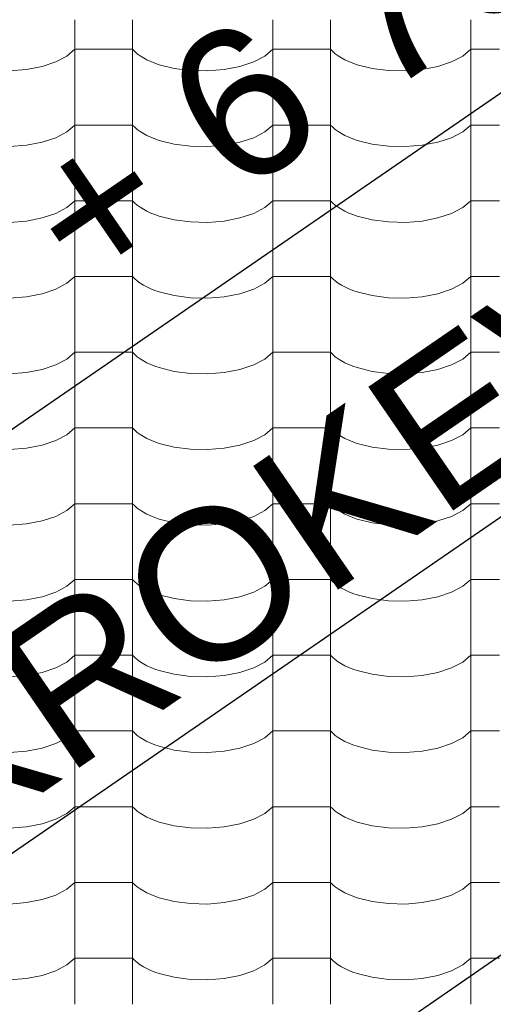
# Model space of a CAD drawing. Header units: millimetres. Extents: x -36478 to 31050, y -14815 to 11827.
# Tile 476 of 656: x -7538 to -7143, y 9292 to 10113. Entities that reach past the tile are written whole.
import ezdxf

# ---------------------------------------------------------------- set-up
doc = ezdxf.new("R2010")
doc.units = ezdxf.units.MM
doc.header["$MEASUREMENT"] = 0
doc.layers.add('Nové_Kóty - SP', color=7, linetype='Continuous')
doc.layers.add('Nové_Výplně - Povrchové', color=7, linetype='Continuous')
doc.styles.add('GENEROVANÝ_STYL_2', font='txt')
doc.dimstyles.new('GENEROVANÝ_STYL__1', dxfattribs={"dimtxt": 125, "dimasz": 190, "dimexe": 0.18, "dimexo": 300, "dimgap": 0, "dimtad": 1, "dimdec": 0, "dimzin": 0, "dimdsep": 46, "dimtxsty": 'GENEROVANÝ_STYL_2', "dimblk": 'ARROWHEAD_6', "dimblk1": 'ARROWHEAD_6', "dimblk2": 'ARROWHEAD_6', "dimcen": 0.09, "dimclrd": 1, "dimclre": 1, "dimclrt": 1, "dimazin": 0, "dimtfac": 1, "dimtdec": 4, "dimtmove": 0, "dimatfit": 3, "dimfxl": 1, "dimtolj": 1, "dimtzin": 0, "dimarcsym": 0})
doc.dimstyles.new('GENEROVANÝ_STYL__2', dxfattribs={"dimtxt": 125, "dimasz": 190, "dimexe": 0.18, "dimexo": 300, "dimgap": 0, "dimtad": 1, "dimdec": 0, "dimzin": 0, "dimdsep": 46, "dimtxsty": 'GENEROVANÝ_STYL_2', "dimblk": 'ARROWHEAD_6', "dimblk1": 'ARROWHEAD_6', "dimblk2": 'ARROWHEAD_6', "dimcen": 0.09, "dimclrd": 1, "dimclre": 1, "dimclrt": 1, "dimazin": 0, "dimtfac": 1, "dimtdec": 4, "dimtmove": 2, "dimatfit": 3, "dimfxl": 1, "dimtolj": 1, "dimtzin": 0, "dimarcsym": 0})

# ---------------------------------------------------------------- blocks, each defined once
blk = doc.blocks.new('*X13')
at = {"layer": 'Nové_Výplně - Povrchové', "color": 21, "linetype": 'Continuous', "lineweight": 20, "true_color": 0xffaaaa}
for p, q in [((-7491.72, 10112.65), (-7491.72, 10049.77)), ((-7443.69, 10112.65), (-7443.69, 10049.77)), ((-7326.72, 10112.65), (-7326.72, 10049.77)), ((-7278.69, 10112.65), (-7278.69, 10049.77)), ((-7161.72, 10112.65), (-7161.72, 10049.77)), ((-7507.7, 10077.56), (-7498.39, 10082.43)), ((-7498.39, 10082.43), (-7491.72, 10088.12)), ((-7467.71, 10088.12), (-7491.72, 10088.12)), ((-7443.69, 10088.12), (-7467.71, 10088.12)), ((-7443.69, 10088.12), (-7441.86, 10086.22)), ((-7441.86, 10086.22), (-7439.74, 10084.39)), ((-7439.74, 10084.39), (-7437.34, 10082.64)), ((-7437.34, 10082.64), (-7434.65, 10080.97)), ((-7342.7, 10077.56), (-7333.39, 10082.43)), ((-7333.39, 10082.43), (-7326.72, 10088.12)), ((-7302.71, 10088.12), (-7326.72, 10088.12)), ((-7278.69, 10088.12), (-7302.71, 10088.12)), ((-7278.69, 10088.12), (-7276.86, 10086.22)), ((-7276.86, 10086.22), (-7274.74, 10084.39)), ((-7274.74, 10084.39), (-7272.34, 10082.64)), ((-7272.34, 10082.64), (-7269.65, 10080.97)), ((-7177.7, 10077.56), (-7168.39, 10082.43)), ((-7168.39, 10082.43), (-7161.72, 10088.12)), ((-7137.71, 10088.12), (-7161.72, 10088.12)), ((-7519.18, 10073.77), (-7507.7, 10077.56)), ((-7434.65, 10080.97), (-7431.71, 10079.39)), ((-7431.71, 10079.39), (-7428.53, 10077.91)), ((-7428.53, 10077.91), (-7425.12, 10076.54)), ((-7425.12, 10076.54), (-7421.5, 10075.29)), ((-7421.5, 10075.29), (-7409.05, 10072.19)), ((-7354.18, 10073.77), (-7342.7, 10077.56)), ((-7269.65, 10080.97), (-7266.71, 10079.39)), ((-7266.71, 10079.39), (-7263.53, 10077.91)), ((-7263.53, 10077.91), (-7260.12, 10076.54)), ((-7260.12, 10076.54), (-7256.5, 10075.29)), ((-7256.5, 10075.29), (-7244.05, 10072.19)), ((-7189.18, 10073.77), (-7177.7, 10077.56)), ((-7546.21, 10070.11), (-7532.24, 10071.24)), ((-7532.24, 10071.24), (-7519.18, 10073.77)), ((-7409.05, 10072.19), (-7395.39, 10070.43)), ((-7395.39, 10070.43), (-7381.21, 10070.11)), ((-7381.21, 10070.11), (-7367.24, 10071.24)), ((-7367.24, 10071.24), (-7354.18, 10073.77)), ((-7244.05, 10072.19), (-7230.39, 10070.43)), ((-7230.39, 10070.43), (-7216.21, 10070.11)), ((-7216.21, 10070.11), (-7202.24, 10071.24)), ((-7202.24, 10071.24), (-7189.18, 10073.77)), ((-7491.72, 10049.55), (-7491.72, 9986.67)), ((-7443.69, 10049.55), (-7443.69, 9986.67)), ((-7326.72, 10049.55), (-7326.72, 9986.67)), ((-7278.69, 10049.55), (-7278.69, 9986.67)), ((-7161.72, 10049.55), (-7161.72, 9986.67)), ((-7498.39, 10019.32), (-7491.72, 10025.01)), ((-7467.71, 10025.01), (-7491.72, 10025.01)), ((-7443.69, 10025.01), (-7467.71, 10025.01)), ((-7443.69, 10025.01), (-7441.86, 10023.12)), ((-7333.39, 10019.32), (-7326.72, 10025.01)), ((-7302.71, 10025.01), (-7326.72, 10025.01)), ((-7278.69, 10025.01), (-7302.71, 10025.01)), ((-7278.69, 10025.01), (-7276.86, 10023.12)), ((-7168.39, 10019.32), (-7161.72, 10025.01)), ((-7137.71, 10025.01), (-7161.72, 10025.01)), ((-7507.7, 10014.46), (-7498.39, 10019.32)), ((-7441.86, 10023.12), (-7439.74, 10021.29)), ((-7439.74, 10021.29), (-7437.34, 10019.53)), ((-7437.34, 10019.53), (-7434.65, 10017.86)), ((-7434.65, 10017.86), (-7431.71, 10016.28)), ((-7342.7, 10014.46), (-7333.39, 10019.32)), ((-7276.86, 10023.12), (-7274.74, 10021.29)), ((-7274.74, 10021.29), (-7272.34, 10019.53)), ((-7272.34, 10019.53), (-7269.65, 10017.86)), ((-7269.65, 10017.86), (-7266.71, 10016.28)), ((-7177.7, 10014.46), (-7168.39, 10019.32)), ((-7532.24, 10008.14), (-7519.18, 10010.67)), ((-7519.18, 10010.67), (-7507.7, 10014.46)), ((-7431.71, 10016.28), (-7428.53, 10014.81)), ((-7428.53, 10014.81), (-7425.12, 10013.44)), ((-7425.12, 10013.44), (-7421.5, 10012.18)), ((-7421.5, 10012.18), (-7409.05, 10009.08)), ((-7409.05, 10009.08), (-7395.39, 10007.32)), ((-7367.24, 10008.14), (-7354.18, 10010.67)), ((-7354.18, 10010.67), (-7342.7, 10014.46)), ((-7266.71, 10016.28), (-7263.53, 10014.81)), ((-7263.53, 10014.81), (-7260.12, 10013.44)), ((-7260.12, 10013.44), (-7256.5, 10012.18)), ((-7256.5, 10012.18), (-7244.05, 10009.08)), ((-7244.05, 10009.08), (-7230.39, 10007.32)), ((-7202.24, 10008.14), (-7189.18, 10010.67)), ((-7189.18, 10010.67), (-7177.7, 10014.46)), ((-7546.21, 10007.01), (-7532.24, 10008.14)), ((-7395.39, 10007.32), (-7381.21, 10007.01)), ((-7381.21, 10007.01), (-7367.24, 10008.14)), ((-7230.39, 10007.32), (-7216.21, 10007.01)), ((-7216.21, 10007.01), (-7202.24, 10008.14)), ((-7491.72, 9986.44), (-7491.72, 9923.56)), ((-7443.69, 9986.44), (-7443.69, 9923.56)), ((-7326.72, 9986.44), (-7326.72, 9923.56)), ((-7278.69, 9986.44), (-7278.69, 9923.56)), ((-7161.72, 9986.44), (-7161.72, 9923.56)), ((-7498.39, 9956.22), (-7491.72, 9961.91)), ((-7467.71, 9961.91), (-7491.72, 9961.91)), ((-7443.69, 9961.91), (-7467.71, 9961.91)), ((-7443.69, 9961.91), (-7441.86, 9960.01)), ((-7441.86, 9960.01), (-7439.74, 9958.19)), ((-7333.39, 9956.22), (-7326.72, 9961.91)), ((-7302.71, 9961.91), (-7326.72, 9961.91)), ((-7278.69, 9961.91), (-7302.71, 9961.91)), ((-7278.69, 9961.91), (-7276.86, 9960.01)), ((-7276.86, 9960.01), (-7274.74, 9958.19)), ((-7168.39, 9956.22), (-7161.72, 9961.91)), ((-7137.71, 9961.91), (-7161.72, 9961.91)), ((-7519.18, 9947.56), (-7507.7, 9951.35)), ((-7507.7, 9951.35), (-7498.39, 9956.22)), ((-7439.74, 9958.19), (-7437.34, 9956.43)), ((-7437.34, 9956.43), (-7434.65, 9954.76)), ((-7434.65, 9954.76), (-7431.71, 9953.18)), ((-7431.71, 9953.18), (-7428.53, 9951.7)), ((-7428.53, 9951.7), (-7425.12, 9950.33)), ((-7354.18, 9947.56), (-7342.7, 9951.35)), ((-7342.7, 9951.35), (-7333.39, 9956.22)), ((-7274.74, 9958.19), (-7272.34, 9956.43)), ((-7272.34, 9956.43), (-7269.65, 9954.76)), ((-7269.65, 9954.76), (-7266.71, 9953.18)), ((-7266.71, 9953.18), (-7263.53, 9951.7)), ((-7263.53, 9951.7), (-7260.12, 9950.33)), ((-7189.18, 9947.56), (-7177.7, 9951.35)), ((-7177.7, 9951.35), (-7168.39, 9956.22)), ((-7546.21, 9943.9), (-7532.24, 9945.03)), ((-7532.24, 9945.03), (-7519.18, 9947.56)), ((-7425.12, 9950.33), (-7421.5, 9949.08)), ((-7421.5, 9949.08), (-7409.05, 9945.98)), ((-7409.05, 9945.98), (-7395.39, 9944.22)), ((-7395.39, 9944.22), (-7381.21, 9943.9)), ((-7381.21, 9943.9), (-7367.24, 9945.03)), ((-7367.24, 9945.03), (-7354.18, 9947.56)), ((-7260.12, 9950.33), (-7256.5, 9949.08)), ((-7256.5, 9949.08), (-7244.05, 9945.98)), ((-7244.05, 9945.98), (-7230.39, 9944.22)), ((-7230.39, 9944.22), (-7216.21, 9943.9)), ((-7216.21, 9943.9), (-7202.24, 9945.03)), ((-7202.24, 9945.03), (-7189.18, 9947.56)), ((-7491.72, 9923.34), (-7491.72, 9860.46)), ((-7443.69, 9923.34), (-7443.69, 9860.46)), ((-7326.72, 9923.34), (-7326.72, 9860.46)), ((-7278.69, 9923.34), (-7278.69, 9860.46)), ((-7161.72, 9923.34), (-7161.72, 9860.46)), ((-7498.39, 9893.12), (-7491.72, 9898.8)), ((-7467.71, 9898.8), (-7491.72, 9898.8)), ((-7443.69, 9898.8), (-7467.71, 9898.8)), ((-7443.69, 9898.8), (-7441.86, 9896.91)), ((-7441.86, 9896.91), (-7439.74, 9895.08)), ((-7439.74, 9895.08), (-7437.34, 9893.33)), ((-7333.39, 9893.12), (-7326.72, 9898.8)), ((-7302.71, 9898.8), (-7326.72, 9898.8)), ((-7278.69, 9898.8), (-7302.71, 9898.8)), ((-7278.69, 9898.8), (-7276.86, 9896.91)), ((-7276.86, 9896.91), (-7274.74, 9895.08)), ((-7274.74, 9895.08), (-7272.34, 9893.33)), ((-7168.39, 9893.12), (-7161.72, 9898.8)), ((-7137.71, 9898.8), (-7161.72, 9898.8)), ((-7519.18, 9884.46), (-7507.7, 9888.25)), ((-7507.7, 9888.25), (-7498.39, 9893.12)), ((-7437.34, 9893.33), (-7434.65, 9891.65)), ((-7434.65, 9891.65), (-7431.71, 9890.07)), ((-7431.71, 9890.07), (-7428.53, 9888.6)), ((-7428.53, 9888.6), (-7425.12, 9887.23)), ((-7425.12, 9887.23), (-7421.5, 9885.97)), ((-7421.5, 9885.97), (-7409.05, 9882.87)), ((-7354.18, 9884.46), (-7342.7, 9888.25)), ((-7342.7, 9888.25), (-7333.39, 9893.12)), ((-7272.34, 9893.33), (-7269.65, 9891.65)), ((-7269.65, 9891.65), (-7266.71, 9890.07)), ((-7266.71, 9890.07), (-7263.53, 9888.6)), ((-7263.53, 9888.6), (-7260.12, 9887.23)), ((-7260.12, 9887.23), (-7256.5, 9885.97)), ((-7256.5, 9885.97), (-7244.05, 9882.87)), ((-7189.18, 9884.46), (-7177.7, 9888.25)), ((-7177.7, 9888.25), (-7168.39, 9893.12)), ((-7546.21, 9880.8), (-7532.24, 9881.93)), ((-7532.24, 9881.93), (-7519.18, 9884.46)), ((-7409.05, 9882.87), (-7395.39, 9881.12)), ((-7395.39, 9881.12), (-7381.21, 9880.8)), ((-7381.21, 9880.8), (-7367.24, 9881.93)), ((-7367.24, 9881.93), (-7354.18, 9884.46)), ((-7244.05, 9882.87), (-7230.39, 9881.12)), ((-7230.39, 9881.12), (-7216.21, 9880.8)), ((-7216.21, 9880.8), (-7202.24, 9881.93)), ((-7202.24, 9881.93), (-7189.18, 9884.46)), ((-7491.72, 9860.23), (-7491.72, 9797.35)), ((-7443.69, 9860.23), (-7443.69, 9797.35)), ((-7326.72, 9860.23), (-7326.72, 9797.35)), ((-7278.69, 9860.23), (-7278.69, 9797.35)), ((-7161.72, 9860.23), (-7161.72, 9797.35)), ((-7507.7, 9825.14), (-7498.39, 9830.01)), ((-7498.39, 9830.01), (-7491.72, 9835.7)), ((-7467.71, 9835.7), (-7491.72, 9835.7)), ((-7443.69, 9835.7), (-7467.71, 9835.7)), ((-7443.69, 9835.7), (-7441.86, 9833.81)), ((-7441.86, 9833.81), (-7439.74, 9831.98)), ((-7439.74, 9831.98), (-7437.34, 9830.22)), ((-7437.34, 9830.22), (-7434.65, 9828.55)), ((-7434.65, 9828.55), (-7431.71, 9826.97)), ((-7342.7, 9825.14), (-7333.39, 9830.01)), ((-7333.39, 9830.01), (-7326.72, 9835.7)), ((-7302.71, 9835.7), (-7326.72, 9835.7)), ((-7278.69, 9835.7), (-7302.71, 9835.7)), ((-7278.69, 9835.7), (-7276.86, 9833.81)), ((-7276.86, 9833.81), (-7274.74, 9831.98)), ((-7274.74, 9831.98), (-7272.34, 9830.22)), ((-7272.34, 9830.22), (-7269.65, 9828.55)), ((-7269.65, 9828.55), (-7266.71, 9826.97)), ((-7177.7, 9825.14), (-7168.39, 9830.01)), ((-7168.39, 9830.01), (-7161.72, 9835.7)), ((-7137.71, 9835.7), (-7161.72, 9835.7)), ((-7532.24, 9818.82), (-7519.18, 9821.35)), ((-7519.18, 9821.35), (-7507.7, 9825.14)), ((-7431.71, 9826.97), (-7428.53, 9825.49)), ((-7428.53, 9825.49), (-7425.12, 9824.12)), ((-7425.12, 9824.12), (-7421.5, 9822.87)), ((-7421.5, 9822.87), (-7409.05, 9819.77)), ((-7409.05, 9819.77), (-7395.39, 9818.01)), ((-7367.24, 9818.82), (-7354.18, 9821.35)), ((-7354.18, 9821.35), (-7342.7, 9825.14)), ((-7266.71, 9826.97), (-7263.53, 9825.49)), ((-7263.53, 9825.49), (-7260.12, 9824.12)), ((-7260.12, 9824.12), (-7256.5, 9822.87)), ((-7256.5, 9822.87), (-7244.05, 9819.77)), ((-7244.05, 9819.77), (-7230.39, 9818.01)), ((-7202.24, 9818.82), (-7189.18, 9821.35)), ((-7189.18, 9821.35), (-7177.7, 9825.14)), ((-7546.21, 9817.69), (-7532.24, 9818.82)), ((-7395.39, 9818.01), (-7381.21, 9817.69)), ((-7381.21, 9817.69), (-7367.24, 9818.82)), ((-7230.39, 9818.01), (-7216.21, 9817.69)), ((-7216.21, 9817.69), (-7202.24, 9818.82)), ((-7491.72, 9797.13), (-7491.72, 9734.25)), ((-7443.69, 9797.13), (-7443.69, 9734.25)), ((-7326.72, 9797.13), (-7326.72, 9734.25)), ((-7278.69, 9797.13), (-7278.69, 9734.25)), ((-7161.72, 9797.13), (-7161.72, 9734.25)), ((-7498.39, 9766.91), (-7491.72, 9772.6)), ((-7467.71, 9772.6), (-7491.72, 9772.6)), ((-7443.69, 9772.6), (-7467.71, 9772.6)), ((-7443.69, 9772.6), (-7441.86, 9770.7)), ((-7441.86, 9770.7), (-7439.74, 9768.87)), ((-7333.39, 9766.91), (-7326.72, 9772.6)), ((-7302.71, 9772.6), (-7326.72, 9772.6)), ((-7278.69, 9772.6), (-7302.71, 9772.6)), ((-7278.69, 9772.6), (-7276.86, 9770.7)), ((-7276.86, 9770.7), (-7274.74, 9768.87)), ((-7168.39, 9766.91), (-7161.72, 9772.6)), ((-7137.71, 9772.6), (-7161.72, 9772.6)), ((-7507.7, 9762.04), (-7498.39, 9766.91)), ((-7439.74, 9768.87), (-7437.34, 9767.12)), ((-7437.34, 9767.12), (-7434.65, 9765.44)), ((-7434.65, 9765.44), (-7431.71, 9763.87)), ((-7431.71, 9763.87), (-7428.53, 9762.39)), ((-7428.53, 9762.39), (-7425.12, 9761.02)), ((-7342.7, 9762.04), (-7333.39, 9766.91)), ((-7274.74, 9768.87), (-7272.34, 9767.12)), ((-7272.34, 9767.12), (-7269.65, 9765.44)), ((-7269.65, 9765.44), (-7266.71, 9763.87)), ((-7266.71, 9763.87), (-7263.53, 9762.39)), ((-7263.53, 9762.39), (-7260.12, 9761.02)), ((-7177.7, 9762.04), (-7168.39, 9766.91)), ((-7546.21, 9754.59), (-7532.24, 9755.72)), ((-7532.24, 9755.72), (-7519.18, 9758.25)), ((-7519.18, 9758.25), (-7507.7, 9762.04)), ((-7425.12, 9761.02), (-7421.5, 9759.76)), ((-7421.5, 9759.76), (-7409.05, 9756.66)), ((-7409.05, 9756.66), (-7395.39, 9754.91)), ((-7395.39, 9754.91), (-7381.21, 9754.59)), ((-7381.21, 9754.59), (-7367.24, 9755.72)), ((-7367.24, 9755.72), (-7354.18, 9758.25)), ((-7354.18, 9758.25), (-7342.7, 9762.04)), ((-7260.12, 9761.02), (-7256.5, 9759.76)), ((-7256.5, 9759.76), (-7244.05, 9756.66)), ((-7244.05, 9756.66), (-7230.39, 9754.91)), ((-7230.39, 9754.91), (-7216.21, 9754.59)), ((-7216.21, 9754.59), (-7202.24, 9755.72)), ((-7202.24, 9755.72), (-7189.18, 9758.25)), ((-7189.18, 9758.25), (-7177.7, 9762.04)), ((-7491.72, 9734.02), (-7491.72, 9671.14)), ((-7443.69, 9734.02), (-7443.69, 9671.14)), ((-7326.72, 9734.02), (-7326.72, 9671.14)), ((-7278.69, 9734.02), (-7278.69, 9671.14)), ((-7161.72, 9734.02), (-7161.72, 9671.14)), ((-7498.39, 9703.8), (-7491.72, 9709.49)), ((-7467.71, 9709.49), (-7491.72, 9709.49)), ((-7443.69, 9709.49), (-7467.71, 9709.49)), ((-7443.69, 9709.49), (-7441.86, 9707.6)), ((-7441.86, 9707.6), (-7439.74, 9705.77)), ((-7439.74, 9705.77), (-7437.34, 9704.01)), ((-7333.39, 9703.8), (-7326.72, 9709.49)), ((-7302.71, 9709.49), (-7326.72, 9709.49)), ((-7278.69, 9709.49), (-7302.71, 9709.49)), ((-7278.69, 9709.49), (-7276.86, 9707.6)), ((-7276.86, 9707.6), (-7274.74, 9705.77)), ((-7274.74, 9705.77), (-7272.34, 9704.01)), ((-7168.39, 9703.8), (-7161.72, 9709.49)), ((-7137.71, 9709.49), (-7161.72, 9709.49)), ((-7519.18, 9695.14), (-7507.7, 9698.94)), ((-7507.7, 9698.94), (-7498.39, 9703.8)), ((-7437.34, 9704.01), (-7434.65, 9702.34)), ((-7434.65, 9702.34), (-7431.71, 9700.76)), ((-7431.71, 9700.76), (-7428.53, 9699.28)), ((-7428.53, 9699.28), (-7425.12, 9697.91)), ((-7425.12, 9697.91), (-7421.5, 9696.66)), ((-7354.18, 9695.14), (-7342.7, 9698.94)), ((-7342.7, 9698.94), (-7333.39, 9703.8)), ((-7272.34, 9704.01), (-7269.65, 9702.34)), ((-7269.65, 9702.34), (-7266.71, 9700.76)), ((-7266.71, 9700.76), (-7263.53, 9699.28)), ((-7263.53, 9699.28), (-7260.12, 9697.91)), ((-7260.12, 9697.91), (-7256.5, 9696.66)), ((-7189.18, 9695.14), (-7177.7, 9698.94)), ((-7177.7, 9698.94), (-7168.39, 9703.8)), ((-7546.21, 9691.48), (-7532.24, 9692.61)), ((-7532.24, 9692.61), (-7519.18, 9695.14)), ((-7421.5, 9696.66), (-7409.05, 9693.56)), ((-7409.05, 9693.56), (-7395.39, 9691.8)), ((-7395.39, 9691.8), (-7381.21, 9691.48)), ((-7381.21, 9691.48), (-7367.24, 9692.61)), ((-7367.24, 9692.61), (-7354.18, 9695.14)), ((-7256.5, 9696.66), (-7244.05, 9693.56)), ((-7244.05, 9693.56), (-7230.39, 9691.8)), ((-7230.39, 9691.8), (-7216.21, 9691.48)), ((-7216.21, 9691.48), (-7202.24, 9692.61)), ((-7202.24, 9692.61), (-7189.18, 9695.14)), ((-7491.72, 9670.92), (-7491.72, 9608.04)), ((-7443.69, 9670.92), (-7443.69, 9608.04)), ((-7326.72, 9670.92), (-7326.72, 9608.04)), ((-7278.69, 9670.92), (-7278.69, 9608.04)), ((-7161.72, 9670.92), (-7161.72, 9608.04)), ((-7507.7, 9635.83), (-7498.39, 9640.7)), ((-7498.39, 9640.7), (-7491.72, 9646.39)), ((-7467.71, 9646.39), (-7491.72, 9646.39)), ((-7443.69, 9646.39), (-7467.71, 9646.39)), ((-7443.69, 9646.39), (-7441.86, 9644.49)), ((-7441.86, 9644.49), (-7439.74, 9642.66)), ((-7439.74, 9642.66), (-7437.34, 9640.91)), ((-7437.34, 9640.91), (-7434.65, 9639.24)), ((-7342.7, 9635.83), (-7333.39, 9640.7)), ((-7333.39, 9640.7), (-7326.72, 9646.39)), ((-7302.71, 9646.39), (-7326.72, 9646.39)), ((-7278.69, 9646.39), (-7302.71, 9646.39)), ((-7278.69, 9646.39), (-7276.86, 9644.49)), ((-7276.86, 9644.49), (-7274.74, 9642.66)), ((-7274.74, 9642.66), (-7272.34, 9640.91)), ((-7272.34, 9640.91), (-7269.65, 9639.24)), ((-7177.7, 9635.83), (-7168.39, 9640.7)), ((-7168.39, 9640.7), (-7161.72, 9646.39)), ((-7137.71, 9646.39), (-7161.72, 9646.39)), ((-7532.24, 9629.51), (-7519.18, 9632.04)), ((-7519.18, 9632.04), (-7507.7, 9635.83)), ((-7434.65, 9639.24), (-7431.71, 9637.66)), ((-7431.71, 9637.66), (-7428.53, 9636.18)), ((-7428.53, 9636.18), (-7425.12, 9634.81)), ((-7425.12, 9634.81), (-7421.5, 9633.55)), ((-7421.5, 9633.55), (-7409.05, 9630.45)), ((-7367.24, 9629.51), (-7354.18, 9632.04)), ((-7354.18, 9632.04), (-7342.7, 9635.83)), ((-7269.65, 9639.24), (-7266.71, 9637.66)), ((-7266.71, 9637.66), (-7263.53, 9636.18)), ((-7263.53, 9636.18), (-7260.12, 9634.81)), ((-7260.12, 9634.81), (-7256.5, 9633.55)), ((-7256.5, 9633.55), (-7244.05, 9630.45)), ((-7202.24, 9629.51), (-7189.18, 9632.04)), ((-7189.18, 9632.04), (-7177.7, 9635.83)), ((-7546.21, 9628.38), (-7532.24, 9629.51)), ((-7409.05, 9630.45), (-7395.39, 9628.7)), ((-7395.39, 9628.7), (-7381.21, 9628.38)), ((-7381.21, 9628.38), (-7367.24, 9629.51)), ((-7244.05, 9630.45), (-7230.39, 9628.7)), ((-7230.39, 9628.7), (-7216.21, 9628.38)), ((-7216.21, 9628.38), (-7202.24, 9629.51)), ((-7491.72, 9607.81), (-7491.72, 9544.94)), ((-7443.69, 9607.81), (-7443.69, 9544.94)), ((-7326.72, 9607.81), (-7326.72, 9544.94)), ((-7278.69, 9607.81), (-7278.69, 9544.94)), ((-7161.72, 9607.81), (-7161.72, 9544.94)), ((-7498.39, 9577.59), (-7491.72, 9583.28)), ((-7467.71, 9583.28), (-7491.72, 9583.28)), ((-7443.69, 9583.28), (-7467.71, 9583.28)), ((-7443.69, 9583.28), (-7441.86, 9581.39)), ((-7333.39, 9577.59), (-7326.72, 9583.28)), ((-7302.71, 9583.28), (-7326.72, 9583.28)), ((-7278.69, 9583.28), (-7302.71, 9583.28)), ((-7278.69, 9583.28), (-7276.86, 9581.39)), ((-7168.39, 9577.59), (-7161.72, 9583.28)), ((-7137.71, 9583.28), (-7161.72, 9583.28)), ((-7507.7, 9572.73), (-7498.39, 9577.59)), ((-7441.86, 9581.39), (-7439.74, 9579.56)), ((-7439.74, 9579.56), (-7437.34, 9577.8)), ((-7437.34, 9577.8), (-7434.65, 9576.13)), ((-7434.65, 9576.13), (-7431.71, 9574.55)), ((-7431.71, 9574.55), (-7428.53, 9573.07)), ((-7342.7, 9572.73), (-7333.39, 9577.59)), ((-7276.86, 9581.39), (-7274.74, 9579.56)), ((-7274.74, 9579.56), (-7272.34, 9577.8)), ((-7272.34, 9577.8), (-7269.65, 9576.13)), ((-7269.65, 9576.13), (-7266.71, 9574.55)), ((-7266.71, 9574.55), (-7263.53, 9573.07)), ((-7177.7, 9572.73), (-7168.39, 9577.59)), ((-7546.21, 9565.27), (-7532.24, 9566.41)), ((-7532.24, 9566.41), (-7519.18, 9568.93)), ((-7519.18, 9568.93), (-7507.7, 9572.73)), ((-7428.53, 9573.07), (-7425.12, 9571.7)), ((-7425.12, 9571.7), (-7421.5, 9570.45)), ((-7421.5, 9570.45), (-7409.05, 9567.35)), ((-7409.05, 9567.35), (-7395.39, 9565.59)), ((-7395.39, 9565.59), (-7381.21, 9565.27)), ((-7381.21, 9565.27), (-7367.24, 9566.41)), ((-7367.24, 9566.41), (-7354.18, 9568.93)), ((-7354.18, 9568.93), (-7342.7, 9572.73)), ((-7263.53, 9573.07), (-7260.12, 9571.7)), ((-7260.12, 9571.7), (-7256.5, 9570.45)), ((-7256.5, 9570.45), (-7244.05, 9567.35)), ((-7244.05, 9567.35), (-7230.39, 9565.59)), ((-7230.39, 9565.59), (-7216.21, 9565.27)), ((-7216.21, 9565.27), (-7202.24, 9566.41)), ((-7202.24, 9566.41), (-7189.18, 9568.93)), ((-7189.18, 9568.93), (-7177.7, 9572.73)), ((-7491.72, 9544.71), (-7491.72, 9481.83)), ((-7443.69, 9544.71), (-7443.69, 9481.83)), ((-7326.72, 9544.71), (-7326.72, 9481.83)), ((-7278.69, 9544.71), (-7278.69, 9481.83)), ((-7161.72, 9544.71), (-7161.72, 9481.83)), ((-7498.39, 9514.49), (-7491.72, 9520.18)), ((-7467.71, 9520.18), (-7491.72, 9520.18)), ((-7443.69, 9520.18), (-7467.71, 9520.18)), ((-7443.69, 9520.18), (-7441.86, 9518.28)), ((-7441.86, 9518.28), (-7439.74, 9516.45)), ((-7439.74, 9516.45), (-7437.34, 9514.7)), ((-7333.39, 9514.49), (-7326.72, 9520.18)), ((-7302.71, 9520.18), (-7326.72, 9520.18)), ((-7278.69, 9520.18), (-7302.71, 9520.18)), ((-7278.69, 9520.18), (-7276.86, 9518.28)), ((-7276.86, 9518.28), (-7274.74, 9516.45)), ((-7274.74, 9516.45), (-7272.34, 9514.7)), ((-7168.39, 9514.49), (-7161.72, 9520.18)), ((-7137.71, 9520.18), (-7161.72, 9520.18)), ((-7519.18, 9505.83), (-7507.7, 9509.62)), ((-7507.7, 9509.62), (-7498.39, 9514.49)), ((-7437.34, 9514.7), (-7434.65, 9513.03)), ((-7434.65, 9513.03), (-7431.71, 9511.45)), ((-7431.71, 9511.45), (-7428.53, 9509.97)), ((-7428.53, 9509.97), (-7425.12, 9508.6)), ((-7425.12, 9508.6), (-7421.5, 9507.35)), ((-7354.18, 9505.83), (-7342.7, 9509.62)), ((-7342.7, 9509.62), (-7333.39, 9514.49)), ((-7272.34, 9514.7), (-7269.65, 9513.03)), ((-7269.65, 9513.03), (-7266.71, 9511.45)), ((-7266.71, 9511.45), (-7263.53, 9509.97)), ((-7263.53, 9509.97), (-7260.12, 9508.6)), ((-7260.12, 9508.6), (-7256.5, 9507.35)), ((-7189.18, 9505.83), (-7177.7, 9509.62)), ((-7177.7, 9509.62), (-7168.39, 9514.49)), ((-7546.21, 9502.17), (-7532.24, 9503.3)), ((-7532.24, 9503.3), (-7519.18, 9505.83)), ((-7421.5, 9507.35), (-7409.05, 9504.24)), ((-7409.05, 9504.24), (-7395.39, 9502.49)), ((-7395.39, 9502.49), (-7381.21, 9502.17)), ((-7381.21, 9502.17), (-7367.24, 9503.3)), ((-7367.24, 9503.3), (-7354.18, 9505.83)), ((-7256.5, 9507.35), (-7244.05, 9504.24)), ((-7244.05, 9504.24), (-7230.39, 9502.49)), ((-7230.39, 9502.49), (-7216.21, 9502.17)), ((-7216.21, 9502.17), (-7202.24, 9503.3)), ((-7202.24, 9503.3), (-7189.18, 9505.83)), ((-7491.72, 9481.6), (-7491.72, 9418.73)), ((-7443.69, 9481.6), (-7443.69, 9418.73)), ((-7326.72, 9481.6), (-7326.72, 9418.73)), ((-7278.69, 9481.6), (-7278.69, 9418.73)), ((-7161.72, 9481.6), (-7161.72, 9418.73)), ((-7507.7, 9446.52), (-7498.39, 9451.38)), ((-7498.39, 9451.38), (-7491.72, 9457.07)), ((-7467.71, 9457.07), (-7491.72, 9457.07)), ((-7443.69, 9457.07), (-7467.71, 9457.07)), ((-7443.69, 9457.07), (-7441.86, 9455.18)), ((-7441.86, 9455.18), (-7439.74, 9453.35)), ((-7439.74, 9453.35), (-7437.34, 9451.59)), ((-7437.34, 9451.59), (-7434.65, 9449.92)), ((-7342.7, 9446.52), (-7333.39, 9451.38)), ((-7333.39, 9451.38), (-7326.72, 9457.07)), ((-7302.71, 9457.07), (-7326.72, 9457.07)), ((-7278.69, 9457.07), (-7302.71, 9457.07)), ((-7278.69, 9457.07), (-7276.86, 9455.18)), ((-7276.86, 9455.18), (-7274.74, 9453.35)), ((-7274.74, 9453.35), (-7272.34, 9451.59)), ((-7272.34, 9451.59), (-7269.65, 9449.92)), ((-7177.7, 9446.52), (-7168.39, 9451.38)), ((-7168.39, 9451.38), (-7161.72, 9457.07)), ((-7137.71, 9457.07), (-7161.72, 9457.07)), ((-7532.24, 9440.2), (-7519.18, 9442.72)), ((-7519.18, 9442.72), (-7507.7, 9446.52)), ((-7434.65, 9449.92), (-7431.71, 9448.34)), ((-7431.71, 9448.34), (-7428.53, 9446.86)), ((-7428.53, 9446.86), (-7425.12, 9445.49)), ((-7425.12, 9445.49), (-7421.5, 9444.24)), ((-7421.5, 9444.24), (-7409.05, 9441.14)), ((-7367.24, 9440.2), (-7354.18, 9442.72)), ((-7354.18, 9442.72), (-7342.7, 9446.52)), ((-7269.65, 9449.92), (-7266.71, 9448.34)), ((-7266.71, 9448.34), (-7263.53, 9446.86)), ((-7263.53, 9446.86), (-7260.12, 9445.49)), ((-7260.12, 9445.49), (-7256.5, 9444.24)), ((-7256.5, 9444.24), (-7244.05, 9441.14)), ((-7202.24, 9440.2), (-7189.18, 9442.72)), ((-7189.18, 9442.72), (-7177.7, 9446.52)), ((-7546.21, 9439.06), (-7532.24, 9440.2)), ((-7409.05, 9441.14), (-7395.39, 9439.38)), ((-7395.39, 9439.38), (-7381.21, 9439.06)), ((-7381.21, 9439.06), (-7367.24, 9440.2)), ((-7244.05, 9441.14), (-7230.39, 9439.38)), ((-7230.39, 9439.38), (-7216.21, 9439.06)), ((-7216.21, 9439.06), (-7202.24, 9440.2)), ((-7491.72, 9418.5), (-7491.72, 9355.62)), ((-7443.69, 9418.5), (-7443.69, 9355.62)), ((-7326.72, 9418.5), (-7326.72, 9355.62)), ((-7278.69, 9418.5), (-7278.69, 9355.62)), ((-7161.72, 9418.5), (-7161.72, 9355.62)), ((-7498.39, 9388.28), (-7491.72, 9393.97)), ((-7467.71, 9393.97), (-7491.72, 9393.97)), ((-7443.69, 9393.97), (-7467.71, 9393.97)), ((-7443.69, 9393.97), (-7441.86, 9392.07)), ((-7333.39, 9388.28), (-7326.72, 9393.97)), ((-7302.71, 9393.97), (-7326.72, 9393.97)), ((-7278.69, 9393.97), (-7302.71, 9393.97)), ((-7278.69, 9393.97), (-7276.86, 9392.07)), ((-7168.39, 9388.28), (-7161.72, 9393.97)), ((-7137.71, 9393.97), (-7161.72, 9393.97)), ((-7507.7, 9383.41), (-7498.39, 9388.28)), ((-7441.86, 9392.07), (-7439.74, 9390.24)), ((-7439.74, 9390.24), (-7437.34, 9388.49)), ((-7437.34, 9388.49), (-7434.65, 9386.82)), ((-7434.65, 9386.82), (-7431.71, 9385.24)), ((-7431.71, 9385.24), (-7428.53, 9383.76)), ((-7342.7, 9383.41), (-7333.39, 9388.28)), ((-7276.86, 9392.07), (-7274.74, 9390.24)), ((-7274.74, 9390.24), (-7272.34, 9388.49)), ((-7272.34, 9388.49), (-7269.65, 9386.82)), ((-7269.65, 9386.82), (-7266.71, 9385.24)), ((-7266.71, 9385.24), (-7263.53, 9383.76)), ((-7177.7, 9383.41), (-7168.39, 9388.28)), ((-7546.21, 9375.96), (-7532.24, 9377.09)), ((-7532.24, 9377.09), (-7519.18, 9379.62)), ((-7519.18, 9379.62), (-7507.7, 9383.41)), ((-7428.53, 9383.76), (-7425.12, 9382.39)), ((-7425.12, 9382.39), (-7421.5, 9381.14)), ((-7421.5, 9381.14), (-7409.05, 9378.03)), ((-7409.05, 9378.03), (-7395.39, 9376.28)), ((-7381.21, 9375.96), (-7367.24, 9377.09)), ((-7367.24, 9377.09), (-7354.18, 9379.62)), ((-7354.18, 9379.62), (-7342.7, 9383.41)), ((-7263.53, 9383.76), (-7260.12, 9382.39)), ((-7260.12, 9382.39), (-7256.5, 9381.14)), ((-7256.5, 9381.14), (-7244.05, 9378.03)), ((-7244.05, 9378.03), (-7230.39, 9376.28)), ((-7216.21, 9375.96), (-7202.24, 9377.09)), ((-7202.24, 9377.09), (-7189.18, 9379.62)), ((-7189.18, 9379.62), (-7177.7, 9383.41)), ((-7395.39, 9376.28), (-7381.21, 9375.96)), ((-7230.39, 9376.28), (-7216.21, 9375.96)), ((-7491.72, 9355.39), (-7491.72, 9292.52)), ((-7443.69, 9355.39), (-7443.69, 9292.52)), ((-7326.72, 9355.39), (-7326.72, 9292.52)), ((-7278.69, 9355.39), (-7278.69, 9292.52)), ((-7161.72, 9355.39), (-7161.72, 9292.52)), ((-7498.39, 9325.17), (-7491.72, 9330.86)), ((-7467.71, 9330.86), (-7491.72, 9330.86)), ((-7443.69, 9330.86), (-7467.71, 9330.86)), ((-7443.69, 9330.86), (-7441.86, 9328.97)), ((-7441.86, 9328.97), (-7439.74, 9327.14)), ((-7333.39, 9325.17), (-7326.72, 9330.86)), ((-7302.71, 9330.86), (-7326.72, 9330.86)), ((-7278.69, 9330.86), (-7302.71, 9330.86)), ((-7278.69, 9330.86), (-7276.86, 9328.97)), ((-7276.86, 9328.97), (-7274.74, 9327.14)), ((-7168.39, 9325.17), (-7161.72, 9330.86)), ((-7137.71, 9330.86), (-7161.72, 9330.86)), ((-7519.18, 9316.51), (-7507.7, 9320.31)), ((-7507.7, 9320.31), (-7498.39, 9325.17)), ((-7439.74, 9327.14), (-7437.34, 9325.38)), ((-7437.34, 9325.38), (-7434.65, 9323.71)), ((-7434.65, 9323.71), (-7431.71, 9322.13)), ((-7431.71, 9322.13), (-7428.53, 9320.65)), ((-7428.53, 9320.65), (-7425.12, 9319.28)), ((-7354.18, 9316.51), (-7342.7, 9320.31)), ((-7342.7, 9320.31), (-7333.39, 9325.17)), ((-7274.74, 9327.14), (-7272.34, 9325.38)), ((-7272.34, 9325.38), (-7269.65, 9323.71)), ((-7269.65, 9323.71), (-7266.71, 9322.13)), ((-7266.71, 9322.13), (-7263.53, 9320.65)), ((-7263.53, 9320.65), (-7260.12, 9319.28)), ((-7189.18, 9316.51), (-7177.7, 9320.31)), ((-7177.7, 9320.31), (-7168.39, 9325.17)), ((-7546.21, 9312.85), (-7532.24, 9313.99)), ((-7532.24, 9313.99), (-7519.18, 9316.51)), ((-7425.12, 9319.28), (-7421.5, 9318.03)), ((-7421.5, 9318.03), (-7409.05, 9314.93)), ((-7409.05, 9314.93), (-7395.39, 9313.17)), ((-7395.39, 9313.17), (-7381.21, 9312.85)), ((-7381.21, 9312.85), (-7367.24, 9313.99)), ((-7367.24, 9313.99), (-7354.18, 9316.51)), ((-7260.12, 9319.28), (-7256.5, 9318.03)), ((-7256.5, 9318.03), (-7244.05, 9314.93)), ((-7244.05, 9314.93), (-7230.39, 9313.17)), ((-7230.39, 9313.17), (-7216.21, 9312.85)), ((-7216.21, 9312.85), (-7202.24, 9313.99)), ((-7202.24, 9313.99), (-7189.18, 9316.51))]:
    blk.add_line(p, q, dxfattribs=at)
blk = doc.blocks.new('výplň_6_1', base_point=(0, 0))
at = {"layer": 'Nové_Výplně - Povrchové', "color": 21, "linetype": 'Continuous', "lineweight": 20, "true_color": 0xffaaaa}
blk.add_blockref('*X13', (0, 0), dxfattribs=at)
blk = doc.blocks.new('*D6315')
at = {"layer": 'Nové_Kóty - SP', "color": 1, "linetype": 'Continuous', "lineweight": 25}
for p, q in [((-9579.03, 7654.66), (-6330.41, 9887.65)), ((-9409.09, 7407.43), (-9685.24, 7809.17)), ((-9553.27, 7793.71), (-9604.79, 7515.6)), ((-10050.41, 7330.64), (-9579.03, 7654.66)), ((-9880.48, 7083.42), (-10156.62, 7485.16)), ((-10024.65, 7469.7), (-10076.18, 7191.59)), ((-10174.03, 7245.68), (-10050.41, 7330.64))]:
    blk.add_line(p, q, dxfattribs=at)
at = {"layer": 'Nové_Kóty - SP', "color": 1, "lineweight": 25, "insert": (-9946.14, 7432.65), "char_height": 125, "attachment_point": 7, "rotation": 34.50335, "style": 'GENEROVANÝ_STYL_2'}
blk.add_mtext('\\A1;{\\pql;\\fArial|b0|i0|c0|p38;572}', dxfattribs=at)
blk = doc.blocks.new('ARROWHEAD_6')
at = {"color": 0, "linetype": 'Continuous', "lineweight": 0}
for p, q in [((-0.5, -0.5), (0.5, 0.5)), ((0, 0), (-1, 0))]:
    blk.add_line(p, q, dxfattribs=at)
blk = doc.blocks.new('*D6316')
at = {"layer": 'Nové_Kóty - SP', "color": 1, "linetype": 'Continuous', "lineweight": 25}
for p, q in [((-6330.41, 9887.65), (-4580.7, 11090.34)), ((-6160.47, 9640.43), (-6436.62, 10042.17)), ((-6304.64, 10026.71), (-6356.17, 9748.6)), ((-9579.03, 7654.66), (-6330.41, 9887.65)), ((-9553.27, 7793.71), (-9604.79, 7515.6))]:
    blk.add_line(p, q, dxfattribs=at)
at = {"layer": 'Nové_Kóty - SP', "color": 1, "lineweight": 25, "insert": (-8145, 8670.7), "char_height": 125, "attachment_point": 7, "rotation": 34.50335, "style": 'GENEROVANÝ_STYL_2'}
blk.add_mtext('\\A1;{\\pql;\\fArial|b0|i0|c0|p38;3\xa0942}', dxfattribs=at)
blk = doc.blocks.new('*D6326')
at = {"layer": 'Nové_Kóty - SP', "color": 1, "linetype": 'Continuous', "lineweight": 25}
for p, q in [((-4581.24, 11091.13), (-4857.39, 11492.87)), ((-4776.94, 11199.3), (-4725.42, 11477.41)), ((-4751.18, 11338.35), (-4627.57, 11423.32)), ((-10278.77, 7538.87), (-4751.18, 11338.35)), ((-10108.84, 7291.64), (-10384.98, 7693.38)), ((-10253.01, 7677.92), (-10304.54, 7399.81)), ((-10402.39, 7453.9), (-10278.77, 7538.87))]:
    blk.add_line(p, q, dxfattribs=at)
at = {"layer": 'Nové_Kóty - SP', "color": 1, "lineweight": 25, "insert": (-8042.9, 9106.07), "char_height": 125, "attachment_point": 7, "rotation": 34.50335, "style": 'GENEROVANÝ_STYL_2'}
blk.add_mtext('\\A1;{\\pql;\\fArial|b0|i0|c0|p38;6\xa0707- KROKEV}', dxfattribs=at)
blk = doc.blocks.new('*D6327')
at = {"layer": 'Nové_Kóty - SP', "color": 1, "linetype": 'Continuous', "lineweight": 25}
for p, q in [((-10443.65, 7778.73), (-4851.3, 11622.72)), ((-10273.71, 7531.5), (-10549.86, 7933.25)), ((-10294.79, 7517.01), (-10570.94, 7918.75)), ((-10417.88, 7917.78), (-10469.41, 7639.67)), ((-10490.49, 7625.18), (-10438.97, 7903.29)), ((-10464.73, 7764.24), (-10443.65, 7778.73)), ((-10588.34, 7679.27), (-10464.73, 7764.24))]:
    blk.add_line(p, q, dxfattribs=at)
at = {"layer": 'Nové_Kóty - SP', "color": 1, "lineweight": 25, "insert": (-10717.64, 7620.73), "char_height": 125, "attachment_point": 7, "rotation": 34.50335, "style": 'GENEROVANÝ_STYL_2'}
blk.add_mtext('\\A1;{\\pql;\\fArial|b0|i0|c0|p38;25}', dxfattribs=at)
blk = doc.blocks.new('*D6328')
at = {"layer": 'Nové_Kóty - SP', "color": 1, "linetype": 'Continuous', "lineweight": 25}
for p, q in [((-4681.37, 11375.49), (-4957.51, 11777.24)), ((-4877.07, 11483.67), (-4825.54, 11761.78)), ((-4851.3, 11622.72), (-4727.69, 11707.69)), ((-10443.65, 7778.73), (-4851.3, 11622.72)), ((-10417.88, 7917.78), (-10469.41, 7639.67)), ((-10490.49, 7625.18), (-10438.97, 7903.29))]:
    blk.add_line(p, q, dxfattribs=at)
at = {"layer": 'Nové_Kóty - SP', "color": 1, "lineweight": 25, "insert": (-7480.19, 9877.1), "char_height": 125, "attachment_point": 7, "rotation": 34.50335, "style": 'GENEROVANÝ_STYL_2'}
blk.add_mtext('\\A1;{\\pql;\\fArial|b0|i0|c0|p38;+ 6 787}', dxfattribs=at)

msp = doc.modelspace()

# ---------------------------------------------------------------- block references
at = {"layer": 'Nové_Výplně - Povrchové', "color": 21, "linetype": 'Continuous', "lineweight": 20, "true_color": 0xffaaaa}
msp.add_blockref('výplň_6_1', (0, 0), dxfattribs=at)

# ---------------------------------------------------------------- dimensions: what is measured, and where the dimension line sits
at = {"layer": 'Nové_Kóty - SP', "color": 1, "linetype": 'Continuous', "lineweight": 25}
for base, p1, p2, text, dimstyle, picture, middle in [((-4851.3, 11622.72), (-9826.86, 6881.41), (-4515.96, 11134.85), '+ 6 787', 'GENEROVANÝ_STYL__2', '*D6328', (-7268.85, 10098.2)), ((-10443.65, 7778.73), (-9842.86, 6859.52), (-9826.86, 6881.41), '25', 'GENEROVANÝ_STYL__1', '*D6327', (-10674.52, 7726.21)), ((-4751.18, 11338.35), (-9826.86, 6881.41), (-4362.54, 10772.95), '<MeasuredValue>- KROKEV', 'GENEROVANÝ_STYL__1', '*D6326', (-7174.22, 9779.01))]:
    dim = msp.add_linear_dim(base=base, p1=p1, p2=p2, angle=34.50335, text=text, dimstyle=dimstyle, dxfattribs=at)
    dim.commit()
    dim.dimension.update_dxf_attribs({"geometry": picture, "text_midpoint": middle, "dimtype": 160, "text_rotation": 34.50335})
for base, p1, p2, picture, middle in [((-6330.41, 9887.65), (-9271.51, 7207.26), (-6039.22, 9464.03), '*D6316', (-8003.47, 8843.83)), ((-9579.03, 7654.66), (-9825.09, 7002.84), (-9271.51, 7207.26), '*D6315', (-9863.75, 7565.13))]:
    dim = msp.add_linear_dim(base=base, p1=p1, p2=p2, angle=34.50335, dimstyle='GENEROVANÝ_STYL__1', dxfattribs=at)
    dim.commit()
    dim.dimension.update_dxf_attribs({"geometry": picture, "text_midpoint": middle, "dimtype": 160, "text_rotation": 34.50335})

doc.saveas('drawing.dxf')
